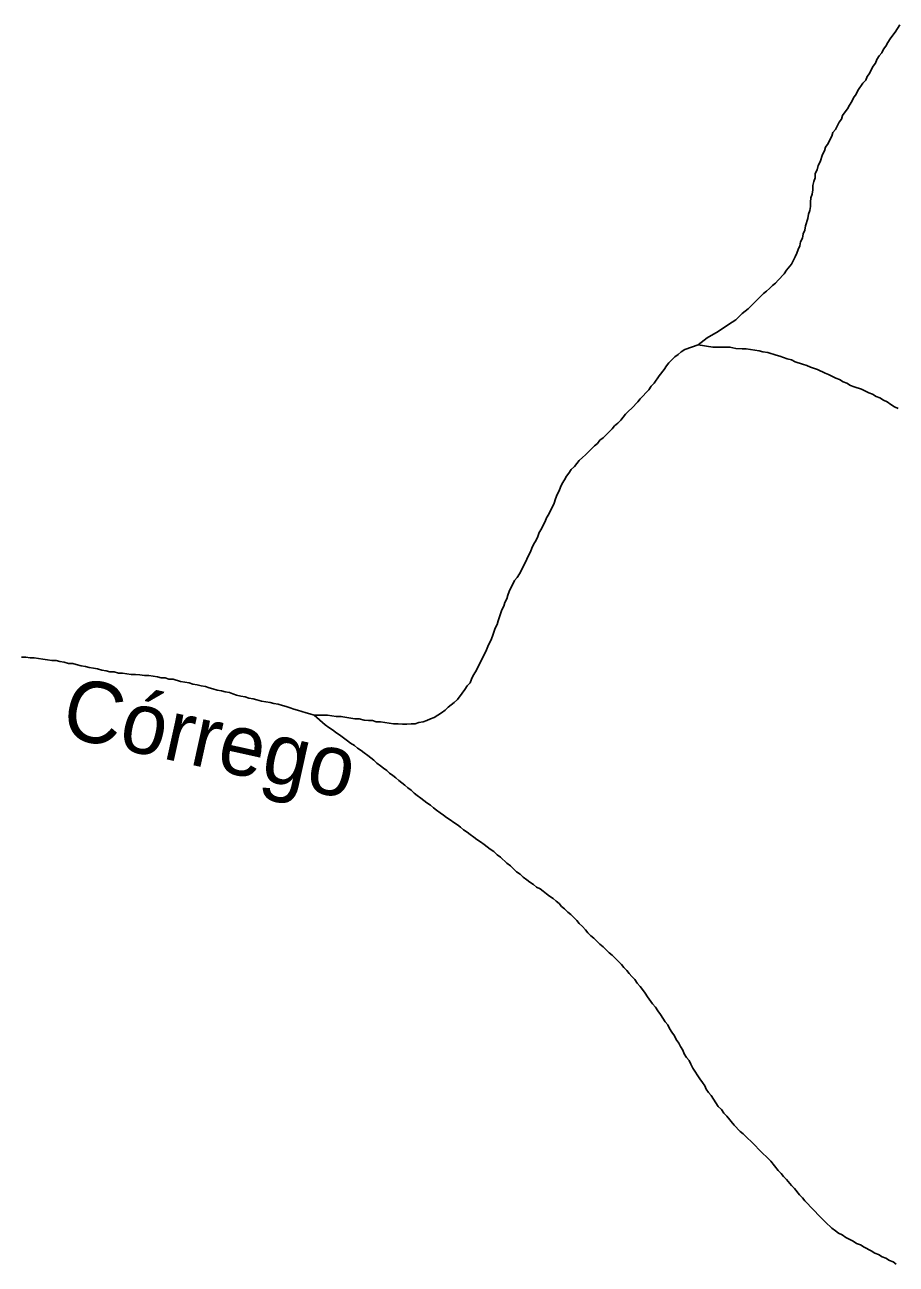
# Model space of a CAD drawing. Extents: x 652.3 to 678, y 7316.9 to 7344.9.
# Drawn here: x 663.206 to 664.343, y 7340.556 to 7342.175 of the extents above; entities that cross this region are included whole.
import ezdxf
from ezdxf.enums import TextEntityAlignment as Align

# ---------------------------------------------------------------- set-up
doc = ezdxf.new("R2010")
doc.units = 0
doc.header["$LTSCALE"] = 0.032
doc.layers.add('61', color=7, linetype='Continuous')
doc.layers.add('7', color=7, linetype='Continuous', lineweight=25)

msp = doc.modelspace()

# ---------------------------------------------------------------- linework, layer by layer
at = {"layer": '7'}
for points in [[(664.3086, 7342.1109), (664.311, 7342.1157), (664.3134, 7342.1204), (664.3166, 7342.1244), (664.3182, 7342.1292), (664.3214, 7342.134), (664.3246, 7342.1379), (664.3269, 7342.1427), (664.3301, 7342.1467), (664.3325, 7342.1515), (664.3357, 7342.1562), (664.3389, 7342.161), (664.3421, 7342.165), (664.3484, 7342.1745)], [(664.085, 7341.7568), (664.097, 7341.7656), (664.1018, 7341.7687), (664.1089, 7341.7727), (664.1201, 7341.7799), (664.1248, 7341.7831), (664.1296, 7341.7862), (664.1344, 7341.7894), (664.1423, 7341.7974), (664.1463, 7341.8006), (664.1503, 7341.8037), (664.1543, 7341.8077), (664.1702, 7341.8236), (664.1742, 7341.8268), (664.1781, 7341.83), (664.1821, 7341.834), (664.1861, 7341.8372), (664.1893, 7341.8411), (664.1972, 7341.8491), (664.2004, 7341.8539), (664.2068, 7341.8618), (664.2116, 7341.8714), (664.214, 7341.8762), (664.2155, 7341.8809), (664.2179, 7341.8857), (664.2187, 7341.8913), (664.2211, 7341.896), (664.2219, 7341.9016), (664.2243, 7341.9064), (664.2251, 7341.912), (664.2283, 7341.9215), (664.2291, 7341.9271), (664.2307, 7341.9319), (664.2315, 7341.9374), (664.2315, 7341.943), (664.2323, 7341.9486), (664.2338, 7341.9533), (664.2346, 7341.9589), (664.2346, 7341.9645), (664.2362, 7341.97), (664.2378, 7341.9748), (664.2378, 7341.9804), (664.2402, 7341.9852), (664.2418, 7341.9907), (664.2442, 7341.9955), (664.2474, 7342.0051), (664.2498, 7342.0098), (664.2513, 7342.0146), (664.2545, 7342.0194), (664.2569, 7342.0242), (664.2593, 7342.0289), (664.2609, 7342.0337), (664.2641, 7342.0377), (664.2689, 7342.0472), (664.272, 7342.0512), (664.2736, 7342.056), (664.2768, 7342.0608), (664.28, 7342.0647), (664.2824, 7342.0695), (664.2856, 7342.0743), (664.2879, 7342.0791), (664.2911, 7342.0838), (664.2935, 7342.0886), (664.2999, 7342.0982), (664.3039, 7342.1021), (664.3055, 7342.1069), (664.3086, 7342.1109)], [(663.6936, 7341.2619), (663.6991, 7341.2611), (663.7047, 7341.2611), (663.7103, 7341.2619), (663.7158, 7341.2619), (663.7206, 7341.2635), (663.7262, 7341.2643), (663.731, 7341.2659), (663.7357, 7341.2682), (663.7405, 7341.2698), (663.7453, 7341.273), (663.7501, 7341.2762), (663.7548, 7341.2794), (663.7588, 7341.2834), (663.7628, 7341.2865), (663.7668, 7341.2897), (663.7708, 7341.2937), (663.7771, 7341.3017), (663.7803, 7341.3064), (663.7835, 7341.3112), (663.7875, 7341.3152), (663.7891, 7341.32), (663.7914, 7341.3247), (663.7946, 7341.3295), (663.797, 7341.3343), (663.7994, 7341.3391), (663.8066, 7341.3534), (663.8089, 7341.3582), (663.8105, 7341.3629), (663.8153, 7341.3725), (663.8169, 7341.3773), (663.8201, 7341.3868), (663.8225, 7341.3916), (663.8241, 7341.3964), (663.8288, 7341.4107), (663.8312, 7341.4154), (663.8328, 7341.4202), (663.8352, 7341.425), (663.8368, 7341.4298), (663.8384, 7341.4345), (663.8455, 7341.4489), (663.8487, 7341.4528), (663.8519, 7341.4576), (663.8543, 7341.4624), (663.8615, 7341.4767), (663.8638, 7341.4815), (663.8662, 7341.4863), (663.8678, 7341.491), (663.8702, 7341.4958), (663.8734, 7341.5014), (663.8758, 7341.5062), (663.8774, 7341.5117), (663.8806, 7341.5165), (663.8829, 7341.5213), (663.8853, 7341.5261), (663.8869, 7341.5308), (663.8901, 7341.5356), (663.8925, 7341.5404), (663.8949, 7341.5451), (663.8973, 7341.5499), (663.8989, 7341.5555), (663.9012, 7341.5611), (663.9036, 7341.5658), (663.9052, 7341.5706), (663.9076, 7341.5754), (663.9108, 7341.5802), (663.9132, 7341.5849), (663.9164, 7341.5889), (663.9195, 7341.5937), (663.9235, 7341.5977), (663.9299, 7341.6056), (663.9339, 7341.6096), (663.9378, 7341.6128), (663.9418, 7341.6168), (663.9498, 7341.6247), (663.9538, 7341.6279), (663.9569, 7341.6319), (663.9609, 7341.6351), (663.9729, 7341.647), (663.976, 7341.651), (663.98, 7341.6542), (663.984, 7341.6581), (663.9904, 7341.6661), (663.9943, 7341.6701), (663.9983, 7341.674), (664.0063, 7341.682), (664.0095, 7341.686), (664.0134, 7341.69), (664.0166, 7341.6939), (664.0206, 7341.6979), (664.0238, 7341.7027), (664.0278, 7341.7067), (664.0341, 7341.7162), (664.0405, 7341.7242), (664.0437, 7341.729), (664.0469, 7341.7329), (664.0548, 7341.7409), (664.0588, 7341.7441), (664.0628, 7341.7473), (664.0675, 7341.7504), (664.085, 7341.7568)], [(664.085, 7341.7568), (664.1041, 7341.7536), (664.1264, 7341.7536), (664.1344, 7341.752), (664.1423, 7341.7512), (664.1479, 7341.7512), (664.1535, 7341.7504), (664.1646, 7341.7488), (664.1694, 7341.7473), (664.1758, 7341.7465), (664.1869, 7341.7433), (664.1917, 7341.7417), (664.1964, 7341.7401), (664.2012, 7341.7385), (664.2068, 7341.7369), (664.2116, 7341.7345), (664.2211, 7341.7313), (664.2267, 7341.7297), (664.2315, 7341.7274), (664.241, 7341.7242), (664.2506, 7341.7194), (664.2553, 7341.7178), (664.2649, 7341.713), (664.2696, 7341.7114), (664.2744, 7341.7083), (664.2792, 7341.7067), (664.284, 7341.7035), (664.2887, 7341.7019), (664.2983, 7341.6987), (664.3078, 7341.6939), (664.3126, 7341.6923), (664.3174, 7341.6892), (664.3222, 7341.6876), (664.3269, 7341.6844), (664.3317, 7341.682), (664.3365, 7341.6788), (664.3413, 7341.6756), (664.346, 7341.6733)], [(663.3339, 7341.3279), (663.3283, 7341.3279), (663.3228, 7341.3295), (663.3172, 7341.3295), (663.3124, 7341.3311), (663.3069, 7341.3319), (663.3013, 7341.3335), (663.2957, 7341.3343), (663.2902, 7341.3351), (663.2854, 7341.3367), (663.2798, 7341.3375), (663.2734, 7341.3391), (663.2687, 7341.3407), (663.2631, 7341.3407), (663.2575, 7341.3422), (663.252, 7341.343), (663.2472, 7341.3446), (663.2416, 7341.3446), (663.236, 7341.3454), (663.2297, 7341.3462), (663.2241, 7341.347), (663.2185, 7341.3478), (663.213, 7341.3478), (663.2074, 7341.3486), (663.2018, 7341.3486)], [(663.5838, 7341.273), (663.5782, 7341.2746), (663.5734, 7341.2762), (663.5623, 7341.2794), (663.5575, 7341.281), (663.5527, 7341.2826), (663.5472, 7341.2842), (663.5424, 7341.2858), (663.5368, 7341.2873), (663.5312, 7341.2881), (663.5265, 7341.2897), (663.5209, 7341.2905), (663.5153, 7341.2913), (663.509, 7341.2929), (663.5042, 7341.2945), (663.4986, 7341.2953), (663.4939, 7341.2969), (663.4883, 7341.2977), (663.4827, 7341.2993), (663.4779, 7341.3009), (663.4732, 7341.3025), (663.4676, 7341.3033), (663.4628, 7341.3048), (663.4573, 7341.3056), (663.4517, 7341.3072), (663.4469, 7341.3088), (663.4421, 7341.3104), (663.4366, 7341.3112), (663.431, 7341.3128), (663.4254, 7341.3136), (663.4206, 7341.3152), (663.4151, 7341.316), (663.4095, 7341.3168), (663.4, 7341.32), (663.3944, 7341.32), (663.3896, 7341.3216), (663.384, 7341.3216), (663.3793, 7341.3231), (663.3737, 7341.3239), (663.3681, 7341.3247), (663.3626, 7341.3247), (663.3562, 7341.3255), (663.3506, 7341.3263), (663.3451, 7341.3263), (663.3339, 7341.3279)], [(663.5838, 7341.273), (663.5981, 7341.2603), (663.6029, 7341.2571), (663.6076, 7341.2539), (663.6116, 7341.2507)], [(663.5838, 7341.273), (663.6013, 7341.273), (663.6068, 7341.2722), (663.6124, 7341.2714), (663.6188, 7341.2714), (663.6267, 7341.2698), (663.6371, 7341.2682), (663.6426, 7341.2682), (663.649, 7341.2667), (663.6546, 7341.2659), (663.6602, 7341.2659), (663.6649, 7341.2643), (663.6705, 7341.2643), (663.6816, 7341.2627), (663.6872, 7341.2619), (663.6936, 7341.2619)], [(663.6116, 7341.2507), (663.6188, 7341.246), (663.6275, 7341.2396), (663.6315, 7341.2364), (663.6363, 7341.2332), (663.6403, 7341.2301), (663.645, 7341.2269), (663.649, 7341.2237), (663.6538, 7341.2205), (663.6578, 7341.2173), (663.6617, 7341.2141), (663.6657, 7341.2102), (663.6705, 7341.207), (663.6745, 7341.2038), (663.6785, 7341.2006), (663.6824, 7341.1974), (663.6864, 7341.1942), (663.6904, 7341.1911), (663.6944, 7341.1879), (663.6983, 7341.1847), (663.7023, 7341.1815), (663.7063, 7341.1783), (663.7103, 7341.1752), (663.7143, 7341.1712), (663.7182, 7341.168), (663.723, 7341.1648), (663.727, 7341.1616), (663.731, 7341.1584), (663.7357, 7341.1553), (663.7397, 7341.1521), (663.7437, 7341.1489), (663.7485, 7341.1457), (663.7525, 7341.1425), (663.7564, 7341.1393), (663.7612, 7341.1362), (663.766, 7341.133), (663.7708, 7341.1298), (663.7747, 7341.1266), (663.7787, 7341.1234), (663.7835, 7341.1202), (663.7875, 7341.1171), (663.7922, 7341.1139), (663.7962, 7341.1107), (663.801, 7341.1075), (663.8058, 7341.1043), (663.8097, 7341.1012), (663.8137, 7341.098), (663.8185, 7341.0948), (663.8225, 7341.0908), (663.8272, 7341.0876), (663.8352, 7341.0797), (663.84, 7341.0765), (663.8479, 7341.0685), (663.8527, 7341.0653), (663.8567, 7341.0614), (663.8615, 7341.0582), (663.8654, 7341.055), (663.8702, 7341.0518), (663.8742, 7341.0486), (663.879, 7341.0463), (663.8829, 7341.0431), (663.8869, 7341.0399), (663.8909, 7341.0367), (663.8957, 7341.0335), (663.8997, 7341.0303), (663.9036, 7341.0272), (663.9068, 7341.0232), (663.9108, 7341.02), (663.9148, 7341.016), (663.9188, 7341.0128), (663.9267, 7341.0049), (663.9299, 7341.0009), (663.9339, 7340.9969), (663.9378, 7340.9929), (663.941, 7340.989), (663.945, 7340.985), (663.949, 7340.9818), (663.953, 7340.9778), (663.9569, 7340.9738), (663.9609, 7340.9707), (663.9689, 7340.9627), (663.9729, 7340.9595), (663.9848, 7340.9476), (663.988, 7340.9436), (663.992, 7340.9396), (663.9951, 7340.9356), (663.9983, 7340.9317), (664.0023, 7340.9277), (664.0055, 7340.9229), (664.0095, 7340.9189), (664.0126, 7340.915), (664.0158, 7340.9102), (664.019, 7340.9054), (664.0254, 7340.8959), (664.0294, 7340.8919), (664.0325, 7340.8871), (664.0357, 7340.8823), (664.0421, 7340.8728), (664.0453, 7340.8688), (664.0477, 7340.864), (664.0508, 7340.8593)], [(664.0508, 7340.8593), (664.054, 7340.8545), (664.0564, 7340.8497), (664.0596, 7340.8449), (664.062, 7340.8402), (664.0652, 7340.8354), (664.0667, 7340.8306), (664.0699, 7340.8258), (664.0731, 7340.8219), (664.0755, 7340.8171), (664.0779, 7340.8123), (664.0874, 7340.798), (664.0906, 7340.7932), (664.0938, 7340.7892), (664.0954, 7340.7845), (664.0986, 7340.7805), (664.1018, 7340.7765), (664.1049, 7340.7717), (664.1113, 7340.7622), (664.1153, 7340.7582), (664.1185, 7340.7534), (664.1224, 7340.7495), (664.132, 7340.7375), (664.14, 7340.7296), (664.1439, 7340.7264), (664.1598, 7340.7105), (664.1638, 7340.7065), (664.1797, 7340.6906), (664.1893, 7340.6786), (664.1933, 7340.6747), (664.1964, 7340.6707), (664.2004, 7340.6667), (664.2068, 7340.6588), (664.2108, 7340.6548), (664.2171, 7340.6468), (664.2211, 7340.6428), (664.2243, 7340.6389), (664.2283, 7340.6349), (664.2315, 7340.6309), (664.2474, 7340.615), (664.2513, 7340.611), (664.2593, 7340.6031), (664.2641, 7340.5999), (664.2681, 7340.5967), (664.2728, 7340.5943), (664.2776, 7340.5911), (664.2872, 7340.5863), (664.2919, 7340.5832), (664.2967, 7340.5816), (664.3015, 7340.5784), (664.311, 7340.5736), (664.3158, 7340.5704), (664.3206, 7340.5688), (664.3253, 7340.5657), (664.3301, 7340.5641), (664.3349, 7340.5609), (664.3397, 7340.5593), (664.3436, 7340.5561)]]:
    msp.add_lwpolyline(points, dxfattribs=at)

# ---------------------------------------------------------------- texts
at = {"layer": '61'}
msp.add_text('Córrego', height=0.08, rotation=347.541, dxfattribs=at).set_placement((663.4394, 7341.2047), align=Align.CENTER)

doc.saveas('drawing.dxf')
